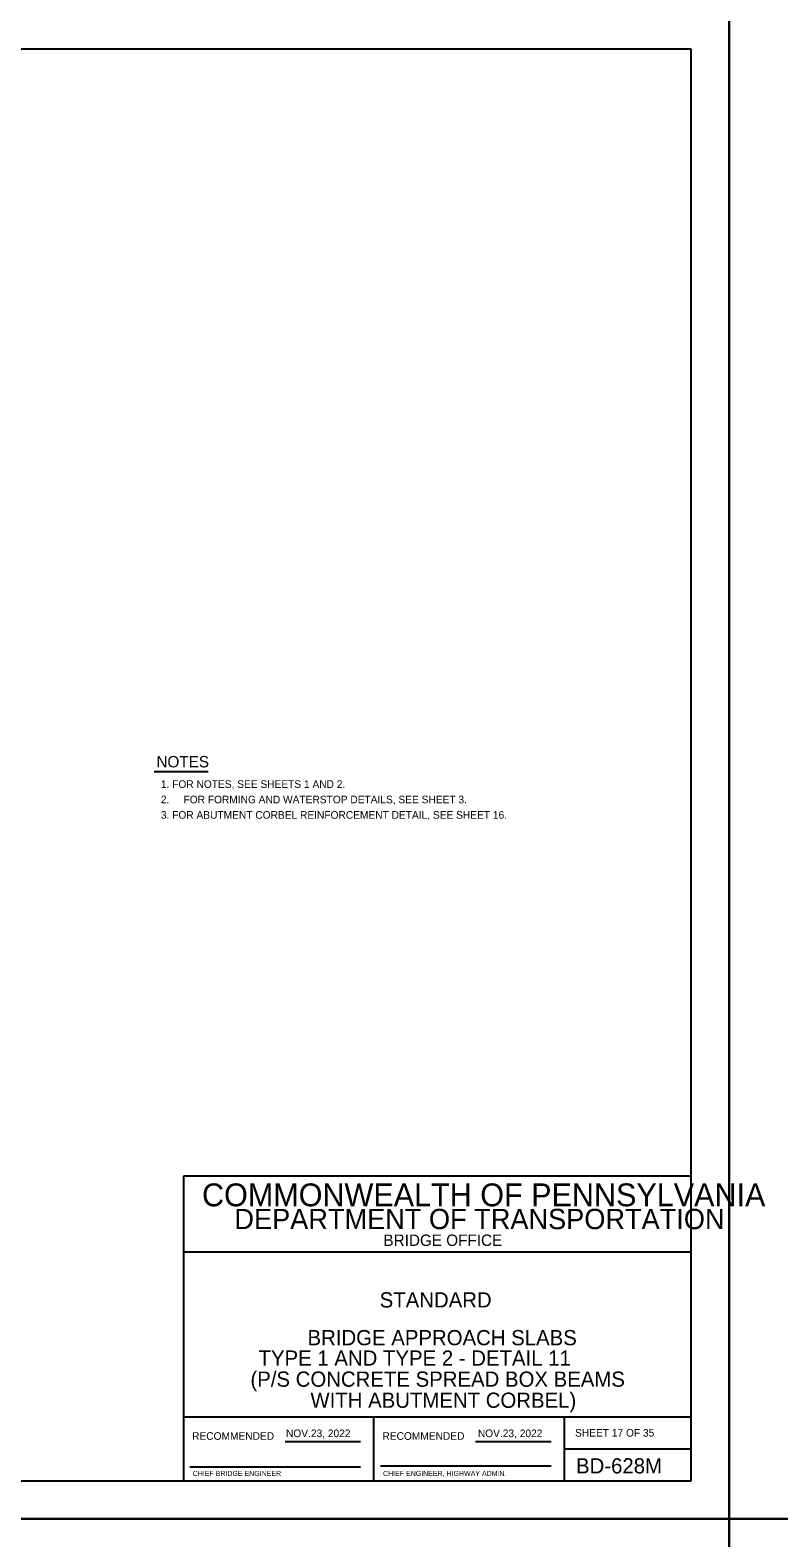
# Model space of a CAD drawing. Extents: x 636530 to 644067, y 294168 to 299122.
# Drawn here: x 641254 to 641549, y 296537 to 297131 of the extents above; entities that cross this region are included whole.
import ezdxf

# ---------------------------------------------------------------- set-up
doc = ezdxf.new("R2010")
doc.units = 0
for name, color, linetype in [('1', 7, 'Continuous'), ('DATES', 7, 'Continuous'), ('PLT-BNDY', 7, 'Continuous'), ('SIGNATORY TITLES', 7, 'Continuous')]:
    doc.layers.add(name, color=color, linetype=linetype)

msp = doc.modelspace()

# ---------------------------------------------------------------- linework, layer by layer
at = {"layer": '1'}
for p, q in [((641514.78, 297123.48), (640728.78, 297123.48)), ((641514.78, 296559.48), (641514.78, 297123.48)), ((641303.17, 296838.9), (641324.41, 296838.9)), ((641514.78, 296679.48), (641314.78, 296679.48)), ((641314.78, 296679.48), (641314.78, 296559.48)), ((641514.78, 296649.48), (641314.78, 296649.48)), ((641514.78, 296584.48), (641314.78, 296584.48)), ((641389.79, 296559.47), (641389.79, 296584.48)), ((641464.78, 296584.48), (641464.78, 296559.48)), ((641354.75, 296574.98), (641384.51, 296574.98)), ((641429.75, 296574.98), (641459.65, 296574.98)), ((641464.78, 296571.98), (641514.78, 296571.98)), ((641317.28, 296564.98), (641384.51, 296564.98)), ((641392.41, 296565.35), (641459.65, 296565.35)), ((640728.78, 296559.48), (641514.78, 296559.48)), ((641314.78, 296559.48), (641514.78, 296559.48))]:
    msp.add_line(p, q, dxfattribs=at)
at = {"layer": 'PLT-BNDY'}
for points in [[(640688.78, 297138.48), (641529.78, 297138.48), (641529.78, 296544.48), (640688.78, 296544.48)], [(641529.78, 297138.48), (642370.78, 297138.48), (642370.78, 296544.48), (641529.78, 296544.48)], [(640688.78, 296544.48), (641529.78, 296544.48), (641529.78, 295950.48), (640688.78, 295950.48)], [(641529.78, 296544.48), (642370.78, 296544.48), (642370.78, 295950.48), (641529.78, 295950.48)]]:
    msp.add_lwpolyline(points, close=True, dxfattribs=at)

# ---------------------------------------------------------------- texts
at = {"layer": '1'}
for s, height, p in [('NOTES', 4.5, (641304.06, 296840.52)), ('1. FOR NOTES, SEE SHEETS 1 AND 2.', 3, (641305.81, 296832.44)), ('2.', 3, (641305.81, 296826.37)), ('FOR FORMING AND WATERSTOP DETAILS, SEE SHEET 3.', 3, (641314.73, 296826.37)), ('3. FOR ABUTMENT CORBEL REINFORCEMENT DETAIL, SEE SHEET 16.', 3, (641305.81, 296820.29)), ('COMMONWEALTH OF PENNSYLVANIA', 9, (641322.03, 296667.6)), ('DEPARTMENT OF TRANSPORTATION', 8.0002, (641334.78, 296658.6)), ('BRIDGE OFFICE', 4.5, (641393.53, 296651.98)), ('STANDARD', 6, (641392.03, 296627.73)), ('BRIDGE APPROACH SLABS', 6.0001, (641363.61, 296612.85)), ('TYPE 1 AND TYPE 2 - DETAIL 11', 6.0001, (641344.3, 296604.81)), ('(P/S CONCRETE SPREAD BOX BEAMS', 6.0001, (641341.11, 296596.51)), ('WITH ABUTMENT CORBEL)', 6.0001, (641364.75, 296588.2)), ('RECOMMENDED', 3.0002, (641318.12, 296575.6)), ('RECOMMENDED', 3.0002, (641393.12, 296575.6)), ('SHEET 17 OF 35', 3, (641469.04, 296576.86)), ('BD-628M', 6, (641469.41, 296562.35))]:
    msp.add_text(s, height=height, dxfattribs=at).set_placement(p)
at = {"layer": 'DATES'}
for p in [(641355.12, 296576.66), (641430.74, 296576.66)]:
    msp.add_text('NOV.23, 2022', height=3, dxfattribs=at).set_placement(p)
at = {"layer": 'SIGNATORY TITLES'}
for s, p in [('CHIEF BRIDGE ENGINEER', (641318.37, 296561.35)), ('CHIEF ENGINEER, HIGHWAY ADMIN.', (641393.37, 296561.35))]:
    msp.add_text(s, height=2, dxfattribs=at).set_placement(p)

doc.saveas('drawing.dxf')
